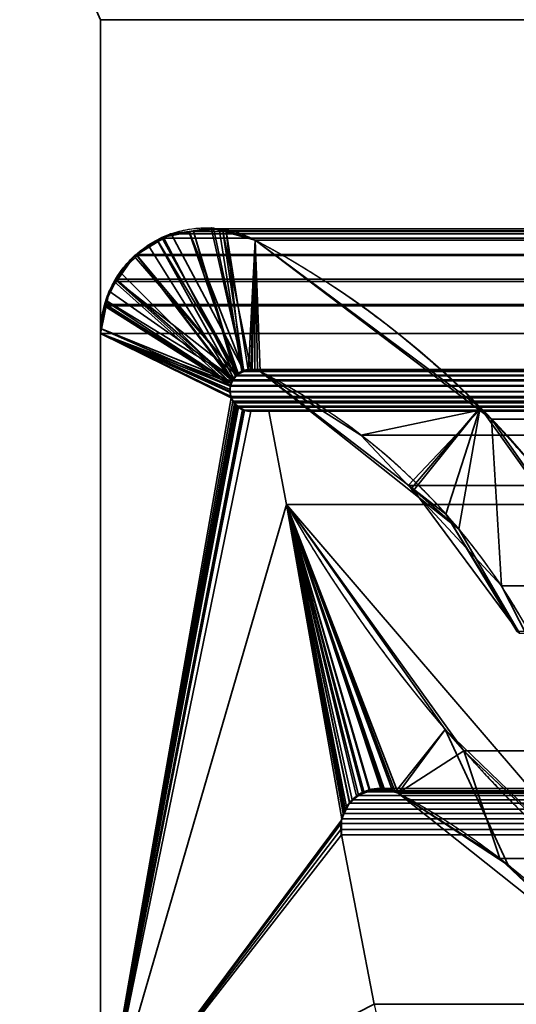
# Model space of a CAD drawing. Header units: millimetres. Extents: x -490 to 6690, y -115 to 132.
# Tile 693 of 1031: x 4040.42 to 4043.96, y 4.99 to 12. Entities that reach past the tile are written whole.
import ezdxf

# ---------------------------------------------------------------- set-up
doc = ezdxf.new("R2010")
doc.units = ezdxf.units.MM
doc.layers.add('152', color=7, linetype='Continuous', true_color=0xffffff)

# ---------------------------------------------------------------- blocks, each defined once
blk = doc.blocks.new('UG_SURFACE_264')
at = {"layer": '152', "color": 14, "linetype": 'Continuous', "lineweight": 35}
for points in [[(4967.2999, -10, 2024.3001), (4967.2999, 19, 2024.3001), (4032.7001, 19, 2024.3001), (4032.7001, -10, 2024.3001)], [(4963.2502, 16.25, 2020.2501), (4963.2502, -22, 2020.2501), (4036.7498, -22, 2020.2501), (4036.7498, 16.25, 2020.2501)]]:
    blk.add_3dface(points, dxfattribs=at)
blk = doc.blocks.new('UG_SURFACE_265')
at = {"layer": '152', "color": 7, "linetype": 'Continuous', "lineweight": 35}
for points in [[(4036.7498, 16, 2020.2501), (4036.7498, -22, 2020.2501), (4963.2502, -22, 2020.2501), (4963.2502, 16, 2020.2501)], [(4962.9998, 16, 2020), (4962.9998, -22, 2020), (4037.0002, -22, 2020), (4037.0002, 16, 2020)]]:
    blk.add_3dface(points, dxfattribs=at)
blk = doc.blocks.new('UG_SURFACE_272')
at = {"layer": '152', "color": 46, "linetype": 'Continuous', "lineweight": 35}
for points in [[(4041.6317, 10.4934, -8), (4041.6317, 10.4872, 2015.3682), (4041.7886, 10.5176, 2015.2111)], [(4041.8057, 10.5165, -8), (4041.6317, 10.4934, -8), (4041.7886, 10.5176, 2015.2111)], [(4041.7886, 10.5176, 2015.2111), (4041.6317, 10.4872, 2015.3682), (4041.9803, 9.4814, 2015.0197), (4042.0208, 9.4973, 2014.9794)], [(4042.0208, 9.503, -8), (4041.6317, 10.4934, -8), (4041.8057, 10.5165, -8)], [(4041.8057, 10.5165, -8), (4041.7886, 10.5176, 2015.2111), (4041.872, 10.4948, 2015.1279)], [(4041.872, 10.4948, 2015.1279), (4041.7886, 10.5176, 2015.2111), (4042.0208, 9.4973, 2014.9794)], [(4041.872, 10.4948, 2015.1279), (4041.8711, 10.4979, -8), (4041.8057, 10.5165, -8)], [(4041.8057, 10.5165, -8), (4041.8711, 10.4979, -8), (4042.0699, 9.5096, -8), (4042.0208, 9.503, -8)], [(4041.4095, 10.4203, -8), (4041.4028, 10.4309, 2015.5973), (4041.4357, 10.4492, 2015.5644)], [(4041.9497, 9.447, 2015.0502), (4041.9774, 9.4783, 2015.0225), (4041.4357, 10.4492, 2015.5644), (4041.4028, 10.4309, 2015.5973)], [(4041.4357, 10.4492, 2015.5644), (4041.502, 10.4762, -8), (4041.4095, 10.4203, -8)], [(4041.4095, 10.4203, -8), (4041.502, 10.4762, -8), (4042.0198, 9.5024, -8), (4041.9779, 9.4776, -8)], [(4041.502, 10.4762, -8), (4041.4357, 10.4492, 2015.5644), (4041.6317, 10.4872, 2015.3682)], [(4041.9774, 9.4783, 2015.0225), (4041.9803, 9.4814, 2015.0197), (4041.6317, 10.4872, 2015.3682), (4041.4357, 10.4492, 2015.5644)], [(4041.6317, 10.4872, 2015.3682), (4041.6317, 10.4934, -8), (4041.502, 10.4762, -8)], [(4041.502, 10.4762, -8), (4041.6317, 10.4934, -8), (4042.0208, 9.503, -8), (4042.0198, 9.5024, -8)], [(4041.8711, 10.4979, -8), (4041.872, 10.4948, 2015.1279), (4042.1004, 10.4321, 2014.8995)], [(4042.1004, 10.4321, 2014.8995), (4042.1004, 10.4321, -8), (4041.8711, 10.4979, -8)], [(4041.8711, 10.4979, -8), (4042.1004, 10.4321, -8), (4042.0794, 9.511, -8), (4042.0699, 9.5096, -8)], [(4042.0208, 9.4973, 2014.9794), (4042.0542, 9.5105, 2014.9457), (4042.1004, 10.4321, 2014.8995), (4041.872, 10.4948, 2015.1279)], [(4041.256, 10.3275, -8), (4041.3394, 10.3959, 2015.6605), (4041.4028, 10.4309, 2015.5973)], [(4041.4028, 10.4309, 2015.5973), (4041.4095, 10.4203, -8), (4041.256, 10.3275, -8)], [(4041.256, 10.3275, -8), (4041.4095, 10.4203, -8), (4041.9779, 9.4776, -8), (4041.9698, 9.4727, -8)], [(4041.256, 10.3275, -8), (4041.2598, 10.319, 2015.7404), (4041.3394, 10.3959, 2015.6605)], [(4041.3394, 10.3959, 2015.6605), (4041.2598, 10.319, 2015.7404), (4041.9407, 9.4365, 2015.0595)], [(4041.9407, 9.4365, 2015.0595), (4041.9497, 9.447, 2015.0502), (4041.4028, 10.4309, 2015.5973), (4041.3394, 10.3959, 2015.6605)], [(4042.1004, 10.4321, 2014.8995), (4042.0542, 9.5105, 2014.9457), (4042.0694, 9.5077, 2014.9307)], [(4042.1004, 10.4321, 2014.8995), (4042.0694, 9.5077, 2014.9307), (4042.1185, 9.4987, 2014.8816)], [(4042.1181, 9.5004, -8), (4042.0794, 9.511, -8), (4042.1004, 10.4321, -8)], [(4043.704, 9.2394, -8), (4042.1004, 10.4321, -8), (4042.1004, 10.4321, 2014.8995), (4043.704, 9.2394, 2013.2957)], [(4042.1004, 10.4321, -8), (4042.1367, 9.4954, -8), (4042.1181, 9.5004, -8)], [(4043.2181, 8.6672, -8), (4042.1367, 9.4954, -8), (4042.1004, 10.4321, -8), (4043.704, 9.2394, -8)], [(4043.704, 9.2394, 2013.2957), (4042.1004, 10.4321, 2014.8995), (4042.1367, 9.4954, 2014.8633), (4043.2205, 8.638, 2013.7796)], [(4042.1185, 9.4987, 2014.8816), (4042.1367, 9.4954, 2014.8633), (4042.1004, 10.4321, 2014.8995)], [(4041.2397, 10.3178, -8), (4041.1105, 10.1446, 2015.8894), (4041.1391, 10.2028, 2015.861)], [(4041.2397, 10.3178, -8), (4041.1158, 10.1426, -8), (4041.1105, 10.1446, 2015.8894)], [(4041.1158, 10.1426, -8), (4041.2397, 10.3178, -8), (4041.9698, 9.4727, -8)], [(4041.2397, 10.3178, -8), (4041.1391, 10.2028, 2015.861), (4041.2598, 10.319, 2015.7404)], [(4041.9312, 9.4119, 2015.069), (4041.9407, 9.4365, 2015.0595), (4041.2598, 10.319, 2015.7404), (4041.1391, 10.2028, 2015.861)], [(4041.2598, 10.319, 2015.7404), (4041.256, 10.3275, -8), (4041.2397, 10.3178, -8)], [(4041.9698, 9.4727, -8), (4041.2397, 10.3178, -8), (4041.256, 10.3275, -8)], [(4041.1391, 10.2028, 2015.861), (4041.1105, 10.1446, 2015.8894), (4041.9312, 9.4119, 2015.069)], [(4041.0624, 10.0678, -8), (4041.0385, 9.9961, 2015.9614), (4041.1105, 10.1446, 2015.8894)], [(4041.1105, 10.1446, 2015.8894), (4041.0385, 9.9961, 2015.9614), (4041.9312, 9.4119, 2015.069)], [(4041.1105, 10.1446, 2015.8894), (4041.1158, 10.1426, -8), (4041.0624, 10.0678, -8)], [(4041.9698, 9.4727, -8), (4041.9512, 9.4474, -8), (4041.0624, 10.0678, -8), (4041.1158, 10.1426, -8)], [(4041.0624, 10.0678, -8), (4041.0476, 9.996, -8), (4041.0385, 9.9961, 2015.9614)], [(4041.0476, 9.996, -8), (4041.0624, 10.0678, -8), (4041.9512, 9.4474, -8)], [(4041.0066, 9.799, -8), (4041.0047, 9.7991, 2015.9955), (4041.0304, 9.9788, 2015.9698)], [(4041.0304, 9.9788, 2015.9698), (4041.0047, 9.7991, 2015.9955), (4041.924, 9.3934, 2015.0762), (4041.9312, 9.4119, 2015.069)], [(4041.0066, 9.799, -8), (4041.0304, 9.9788, 2015.9698), (4041.0385, 9.9961, 2015.9614)], [(4041.0385, 9.9961, 2015.9614), (4041.0476, 9.996, -8), (4041.0066, 9.799, -8)], [(4041.9512, 9.4474, -8), (4041.9345, 9.4249, -8), (4041.0066, 9.799, -8), (4041.0476, 9.996, -8)], [(4041.9312, 9.4119, 2015.069), (4041.0385, 9.9961, 2015.9614), (4041.0304, 9.9788, 2015.9698)], [(4040.9999, 9.7678, -8), (4040.9999, 9.7678, 2016), (4041.0047, 9.7991, 2015.9955)], [(4041.0047, 9.7991, 2015.9955), (4041.0066, 9.799, -8), (4040.9999, 9.7678, -8)], [(4041.924, 9.3911, 2015.0762), (4041.924, 9.3934, 2015.0762), (4041.0047, 9.7991, 2015.9955), (4040.9999, 9.7678, 2016)], [(4040.9999, 9.7678, -8), (4041.0066, 9.799, -8), (4041.9345, 9.4249, -8), (4041.9316, 9.4125, -8)], [(4040.9999, 9.7678, -8), (4040.9999, 4, -8), (4040.9999, 4, 2016), (4040.9999, 9.7678, 2016)], [(4040.9999, 4, -8), (4040.9999, 9.7678, -8), (4041.9307, 9.3086, -8), (4041.954, 9.2719, -8)], [(4040.9999, 9.7678, -8), (4041.9207, 9.3671, -8), (4041.923, 9.3523, -8), (4041.9307, 9.3092, -8)], [(4041.9307, 9.3092, -8), (4041.9307, 9.3086, -8), (4040.9999, 9.7678, -8)], [(4041.9316, 9.4125, -8), (4041.9264, 9.3904, -8), (4041.9207, 9.3671, -8), (4040.9999, 9.7678, -8)], [(4040.9999, 9.7678, 2016), (4041.9211, 9.3503, 2015.0788), (4041.9211, 9.3519, 2015.0788)], [(4041.9211, 9.3519, 2015.0788), (4041.924, 9.3911, 2015.0762), (4040.9999, 9.7678, 2016)], [(4041.9302, 9.3094, 2015.0697), (4041.9211, 9.3503, 2015.0788), (4040.9999, 9.7678, 2016), (4040.9999, 4, 2016)], [(4041.9774, 9.4783, 2015.0225), (4041.9497, 9.447, 2015.0502), (4041.9512, 9.4474, -8)], [(4041.9512, 9.4474, -8), (4041.9698, 9.4727, -8), (4041.9774, 9.4783, 2015.0225)], [(4041.9698, 9.4727, -8), (4041.9779, 9.4776, -8), (4041.9774, 9.4783, 2015.0225)], [(4041.9803, 9.4814, 2015.0197), (4041.9774, 9.4783, 2015.0225), (4041.9779, 9.4776, -8)], [(4041.9779, 9.4776, -8), (4042.0198, 9.5024, -8), (4042.0208, 9.4973, 2014.9794)], [(4042.0208, 9.4973, 2014.9794), (4041.9803, 9.4814, 2015.0197), (4041.9779, 9.4776, -8)], [(4042.0208, 9.4973, 2014.9794), (4042.0198, 9.5024, -8), (4042.0208, 9.503, -8)], [(4042.0694, 9.5077, 2014.9307), (4042.0542, 9.5105, 2014.9457), (4042.0208, 9.503, -8)], [(4042.0542, 9.5105, 2014.9457), (4042.0208, 9.4973, 2014.9794), (4042.0208, 9.503, -8)], [(4042.0208, 9.503, -8), (4042.0699, 9.5096, -8), (4042.0694, 9.5077, 2014.9307)], [(4042.0694, 9.5077, 2014.9307), (4042.0699, 9.5096, -8), (4042.0794, 9.511, -8)], [(4042.1185, 9.4987, 2014.8816), (4042.0694, 9.5077, 2014.9307), (4042.0794, 9.511, -8)], [(4042.0794, 9.511, -8), (4042.1181, 9.5004, -8), (4042.1185, 9.4987, 2014.8816)], [(4042.1181, 9.5004, -8), (4042.1367, 9.4954, -8), (4042.1367, 9.4954, 2014.8633)], [(4042.1367, 9.4954, 2014.8633), (4042.1185, 9.4987, 2014.8816), (4042.1181, 9.5004, -8)], [(4042.1367, 9.4954, -8), (4043.2181, 8.6672, -8), (4043.2205, 8.638, 2013.7796)], [(4043.2205, 8.638, 2013.7796), (4042.1367, 9.4954, 2014.8633), (4042.1367, 9.4954, -8)], [(4041.923, 9.3523, -8), (4041.9207, 9.3671, -8), (4041.924, 9.3911, 2015.0762)], [(4041.9207, 9.3671, -8), (4041.9264, 9.3904, -8), (4041.924, 9.3911, 2015.0762)], [(4041.924, 9.3911, 2015.0762), (4041.9211, 9.3519, 2015.0788), (4041.923, 9.3523, -8)], [(4041.9312, 9.4119, 2015.069), (4041.924, 9.3934, 2015.0762), (4041.9264, 9.3904, -8)], [(4041.924, 9.3934, 2015.0762), (4041.924, 9.3911, 2015.0762), (4041.9264, 9.3904, -8)], [(4041.9264, 9.3904, -8), (4041.9316, 9.4125, -8), (4041.9312, 9.4119, 2015.069)], [(4041.9407, 9.4365, 2015.0595), (4041.9312, 9.4119, 2015.069), (4041.9316, 9.4125, -8)], [(4041.9316, 9.4125, -8), (4041.9345, 9.4249, -8), (4041.9497, 9.447, 2015.0502)], [(4041.9497, 9.447, 2015.0502), (4041.9407, 9.4365, 2015.0595), (4041.9316, 9.4125, -8)], [(4041.9345, 9.4249, -8), (4041.9512, 9.4474, -8), (4041.9497, 9.447, 2015.0502)], [(4041.923, 9.3523, -8), (4041.9211, 9.3519, 2015.0788), (4041.9211, 9.3503, 2015.0788)], [(4041.9211, 9.3503, 2015.0788), (4041.9302, 9.3094, 2015.0697), (4041.923, 9.3523, -8)], [(4041.923, 9.3523, -8), (4041.9302, 9.3094, 2015.0697), (4041.9307, 9.3092, 2015.0695)], [(4041.9307, 9.3092, 2015.0695), (4041.9307, 9.3092, -8), (4041.923, 9.3523, -8)], [(4041.9307, 9.3092, 2015.0695), (4041.9302, 9.3094, 2015.0697), (4040.9999, 4, 2016)], [(4040.9999, 4, 2016), (4041.9579, 9.2636, 2015.0421), (4041.9531, 9.2717, 2015.0468), (4041.9307, 9.3092, 2015.0695)], [(4041.954, 9.2719, -8), (4041.9626, 9.2586, -8), (4040.9999, 4, -8)], [(4041.9822, 9.2465, 2015.0177), (4041.9579, 9.2636, 2015.0421), (4040.9999, 4, 2016)], [(4040.9999, 4, -8), (4041.9626, 9.2586, -8), (4041.9827, 9.2449, -8)], [(4041.9307, 9.3086, -8), (4041.9307, 9.3092, 2015.0695), (4041.9531, 9.2717, 2015.0468)], [(4041.9307, 9.3086, -8), (4041.9307, 9.3092, -8), (4041.9307, 9.3092, 2015.0695)], [(4041.9531, 9.2717, 2015.0468), (4041.954, 9.2719, -8), (4041.9307, 9.3086, -8)], [(4041.954, 9.2719, -8), (4041.9531, 9.2717, 2015.0468), (4041.9579, 9.2636, 2015.0421)], [(4041.9579, 9.2636, 2015.0421), (4041.9626, 9.2586, -8), (4041.954, 9.2719, -8)], [(4041.9626, 9.2586, -8), (4041.9579, 9.2636, 2015.0421), (4041.9822, 9.2465, 2015.0177)], [(4041.9822, 9.2465, 2015.0177), (4041.9827, 9.2449, -8), (4041.9626, 9.2586, -8)], [(4040.9999, 4, 2016), (4042.0146, 9.2237, 2014.9856), (4041.9822, 9.2465, 2015.0177)], [(4041.9827, 9.2449, -8), (4042.0117, 9.225, -8), (4040.9999, 4, -8)], [(4040.9999, 4, -8), (4042.0117, 9.225, -8), (4042.0222, 9.2228, -8)], [(4042.0222, 9.2223, 2014.9777), (4042.0146, 9.2237, 2014.9856), (4040.9999, 4, 2016)], [(4042.0222, 9.2228, -8), (4042.0699, 9.2132, -8), (4040.9999, 4, -8)], [(4040.9999, 4, 2016), (4042.0699, 9.2132, 2014.9302), (4042.0222, 9.2223, 2014.9777)], [(4042.0699, 9.2132, -8), (4042.1977, 9.2132, -8), (4042.3255, 8.5488, -8), (4040.9999, 4, -8)], [(4040.9999, 4, 2016), (4042.3255, 8.5488, 2014.6744), (4042.1977, 9.2132, 2014.8025), (4042.0699, 9.2132, 2014.9302)], [(4041.9827, 9.2449, -8), (4041.9822, 9.2465, 2015.0177), (4042.0146, 9.2237, 2014.9856)], [(4042.0146, 9.2237, 2014.9856), (4042.0117, 9.225, -8), (4041.9827, 9.2449, -8)], [(4042.0117, 9.225, -8), (4042.0146, 9.2237, 2014.9856), (4042.0222, 9.2223, 2014.9777)], [(4042.0222, 9.2223, 2014.9777), (4042.0222, 9.2228, -8), (4042.0117, 9.225, -8)], [(4042.0222, 9.2228, -8), (4042.0222, 9.2223, 2014.9777), (4042.0699, 9.2132, 2014.9302)], [(4042.0699, 9.2132, 2014.9302), (4042.0699, 9.2132, -8), (4042.0222, 9.2228, -8)], [(4042.0699, 9.2132, 2014.9302), (4042.1977, 9.2132, 2014.8025), (4042.1977, 9.2132, -8), (4042.0699, 9.2132, -8)], [(4042.3255, 8.5488, -8), (4042.1977, 9.2132, -8), (4042.1977, 9.2132, 2014.8025), (4042.3255, 8.5488, 2014.6744)], [(4043.704, 9.2394, -8), (4043.4608, 8.4812, -8), (4043.2181, 8.6672, -8)], [(4043.2205, 8.638, 2013.7796), (4043.5534, 8.3745, 2013.4463), (4043.704, 9.2394, 2013.2957)], [(4043.9644, 7.6475, -8), (4043.4608, 8.4812, -8), (4043.704, 9.2394, -8), (4044.868, 7.6146, -8)], [(4044.868, 7.6146, 2012.1319), (4043.704, 9.2394, 2013.2957), (4043.5534, 8.3745, 2013.4463), (4043.9844, 7.6345, 2013.0155)], [(4043.704, 9.2394, 2013.2957), (4044.868, 7.6146, 2012.1319), (4044.868, 7.6146, -8), (4043.704, 9.2394, -8)], [(4043.2181, 8.6672, -8), (4043.4608, 8.4812, -8), (4043.9844, 7.6345, 2013.0155)], [(4043.9844, 7.6345, 2013.0155), (4043.5534, 8.3745, 2013.4463), (4043.2181, 8.6672, -8)], [(4043.5534, 8.3745, 2013.4463), (4043.2205, 8.638, 2013.7796), (4043.2181, 8.6672, -8)], [(4042.7332, 6.348, -8), (4042.7155, 6.3023, -8), (4040.9999, 4, -8), (4042.3255, 8.5488, -8)], [(4042.3255, 8.5488, 2014.6744), (4040.9999, 4, 2016), (4042.7117, 6.2761, 2014.2882), (4042.7294, 6.3496, 2014.2708)], [(4042.3255, 8.5488, -8), (4043.4561, 6.948, 2013.5441), (4044.868, 5.5893, 2012.1319)], [(4042.3255, 8.5488, -8), (4042.3255, 8.5488, 2014.6744), (4043.4561, 6.948, 2013.5441)], [(4044.868, 5.5893, 2012.1319), (4044.868, 5.5893, -8), (4042.3255, 8.5488, -8)], [(4042.3255, 8.5488, -8), (4042.9168, 6.5196, -8), (4042.8381, 6.4816, -8)], [(4042.3255, 8.5488, -8), (4043.0202, 6.5272, -8), (4043.0121, 6.5267, -8), (4042.9182, 6.5197, -8)], [(4042.3255, 8.5488, -8), (4042.7375, 6.3582, -8), (4042.7332, 6.348, -8)], [(4042.3255, 8.5488, -8), (4042.8233, 6.4747, -8), (4042.7761, 6.4235, -8)], [(4042.9182, 6.5197, -8), (4042.9168, 6.5196, -8), (4042.3255, 8.5488, -8)], [(4042.3255, 8.5488, -8), (4042.7532, 6.3987, -8), (4042.7375, 6.3582, -8)], [(4042.8381, 6.4816, -8), (4042.8233, 6.4747, -8), (4042.3255, 8.5488, -8)], [(4042.7761, 6.4235, -8), (4042.7532, 6.3987, -8), (4042.3255, 8.5488, -8)], [(4042.3255, 8.5488, -8), (4043.119, 6.4965, -8), (4043.0989, 6.5027, -8)], [(4042.3255, 8.5488, -8), (4044.868, 5.5893, -8), (4044.5838, 5.334, -8), (4043.119, 6.4965, -8)], [(4043.0989, 6.5027, -8), (4043.0202, 6.5272, -8), (4042.3255, 8.5488, -8)], [(4043.4561, 6.948, 2013.5441), (4042.3255, 8.5488, 2014.6744), (4043.0117, 6.5248, 2013.9883), (4043.0994, 6.5017, 2013.9005)], [(4042.3255, 8.5488, 2014.6744), (4042.9959, 6.5289, 2014.004), (4043.0117, 6.5248, 2013.9883)], [(4042.3255, 8.5488, 2014.6744), (4042.8658, 6.5004, 2014.1342), (4042.9192, 6.5121, 2014.0808)], [(4042.9192, 6.5121, 2014.0808), (4042.9959, 6.5289, 2014.004), (4042.3255, 8.5488, 2014.6744)], [(4042.3255, 8.5488, 2014.6744), (4042.7723, 6.4258, 2014.2276), (4042.7732, 6.4262, 2014.2269), (4042.8386, 6.4789, 2014.1611)], [(4042.8386, 6.4789, 2014.1611), (4042.8658, 6.5004, 2014.1342), (4042.3255, 8.5488, 2014.6744)], [(4042.7294, 6.3496, 2014.2708), (4042.7299, 6.3523, 2014.2701), (4042.3255, 8.5488, 2014.6744)], [(4042.7299, 6.3523, 2014.2701), (4042.7337, 6.359, 2014.2663), (4042.7723, 6.4258, 2014.2276), (4042.3255, 8.5488, 2014.6744)], [(4043.4608, 8.4812, -8), (4043.9644, 7.6475, -8), (4043.9844, 7.6345, 2013.0155)], [(4043.0994, 6.5017, 2013.9005), (4043.119, 6.4965, 2013.881), (4043.4561, 6.948, 2013.5441)], [(4043.4561, 6.948, 2013.5441), (4043.119, 6.4965, 2013.881), (4043.9043, 5.9821, 2013.0956)], [(4043.9043, 5.9821, 2013.0956), (4044.5838, 5.334, 2012.4161), (4044.868, 5.5893, 2012.1319), (4043.4561, 6.948, 2013.5441)], [(4042.8381, 6.4816, -8), (4042.9168, 6.5196, -8), (4042.9192, 6.5121, 2014.0808)], [(4042.9168, 6.5196, -8), (4042.9182, 6.5197, -8), (4042.9192, 6.5121, 2014.0808)], [(4043.0117, 6.5248, 2013.9883), (4042.9959, 6.5289, 2014.004), (4042.9182, 6.5197, -8)], [(4042.9959, 6.5289, 2014.004), (4042.9192, 6.5121, 2014.0808), (4042.9182, 6.5197, -8)], [(4042.9182, 6.5197, -8), (4043.0121, 6.5267, -8), (4043.0117, 6.5248, 2013.9883)], [(4043.0117, 6.5248, 2013.9883), (4043.0121, 6.5267, -8), (4043.0202, 6.5272, -8)], [(4043.0994, 6.5017, 2013.9005), (4043.0117, 6.5248, 2013.9883), (4043.0202, 6.5272, -8)], [(4043.0202, 6.5272, -8), (4043.0989, 6.5027, -8), (4043.0994, 6.5017, 2013.9005)], [(4042.8386, 6.4789, 2014.1611), (4042.7732, 6.4262, 2014.2269), (4042.7761, 6.4235, -8)], [(4042.7761, 6.4235, -8), (4042.8233, 6.4747, -8), (4042.8386, 6.4789, 2014.1611)], [(4042.8233, 6.4747, -8), (4042.8381, 6.4816, -8), (4042.8386, 6.4789, 2014.1611)], [(4042.9192, 6.5121, 2014.0808), (4042.8658, 6.5004, 2014.1342), (4042.8381, 6.4816, -8)], [(4042.8658, 6.5004, 2014.1342), (4042.8386, 6.4789, 2014.1611), (4042.8381, 6.4816, -8)], [(4043.0989, 6.5027, -8), (4043.119, 6.4965, -8), (4043.119, 6.4965, 2013.881)], [(4043.119, 6.4965, 2013.881), (4043.0994, 6.5017, 2013.9005), (4043.0989, 6.5027, -8)], [(4043.119, 6.4965, -8), (4044.5838, 5.334, -8), (4044.5838, 5.334, 2012.4161)], [(4044.5838, 5.334, 2012.4161), (4043.9043, 5.9821, 2013.0956), (4043.119, 6.4965, -8)], [(4043.9043, 5.9821, 2013.0956), (4043.119, 6.4965, 2013.881), (4043.119, 6.4965, -8)], [(4042.7723, 6.4258, 2014.2276), (4042.7337, 6.359, 2014.2663), (4042.7375, 6.3582, -8)], [(4042.7375, 6.3582, -8), (4042.7532, 6.3987, -8), (4042.7723, 6.4258, 2014.2276)], [(4042.7532, 6.3987, -8), (4042.7761, 6.4235, -8), (4042.7732, 6.4262, 2014.2269)], [(4042.7732, 6.4262, 2014.2269), (4042.7723, 6.4258, 2014.2276), (4042.7532, 6.3987, -8)], [(4042.7294, 6.3496, 2014.2708), (4042.7117, 6.2761, 2014.2882), (4042.7155, 6.3023, -8)], [(4042.7155, 6.3023, -8), (4042.7332, 6.348, -8), (4042.7294, 6.3496, 2014.2708)], [(4042.7299, 6.3523, 2014.2701), (4042.7294, 6.3496, 2014.2708), (4042.7332, 6.348, -8)], [(4042.7337, 6.359, 2014.2663), (4042.7299, 6.3523, 2014.2701), (4042.7332, 6.348, -8)], [(4042.7332, 6.348, -8), (4042.7375, 6.3582, -8), (4042.7337, 6.359, 2014.2663)], [(4040.9999, 4, -8), (4042.7155, 6.3023, -8), (4042.7155, 6.2716, -8), (4042.716, 6.1988, -8)], [(4042.716, 6.1988, 2014.2841), (4042.7122, 6.2716, 2014.2879), (4042.7117, 6.2761, 2014.2882), (4040.9999, 4, 2016)], [(4042.7155, 6.3023, -8), (4042.7117, 6.2761, 2014.2882), (4042.7122, 6.2716, 2014.2879)], [(4042.7122, 6.2716, 2014.2879), (4042.7155, 6.2716, -8), (4042.7155, 6.3023, -8)], [(4042.7155, 6.2716, -8), (4042.7122, 6.2716, 2014.2879), (4042.716, 6.1988, 2014.2841)], [(4042.716, 6.1988, 2014.2841), (4042.716, 6.1988, -8), (4042.7155, 6.2716, -8)], [(4040.9999, 4, -8), (4042.716, 6.1988, -8), (4042.9482, 4.9927, -8)], [(4042.9482, 4.9927, 2014.0519), (4042.716, 6.1988, 2014.2841), (4040.9999, 4, 2016)], [(4042.9482, 4.9927, -8), (4042.716, 6.1988, -8), (4042.716, 6.1988, 2014.2841), (4042.9482, 4.9927, 2014.0519)]]:
    blk.add_3dface(points, dxfattribs=at)
blk = doc.blocks.new('UG_SURFACE_273')
at = {"layer": '152', "color": 46, "linetype": 'Continuous', "lineweight": 35}
for points in [[(4041.6627, 10.4928, 2015.3375), (4958.3373, 10.4928, 2015.3375), (4958.1552, 10.5126, 2015.1551)], [(4041.8448, 10.5126, 2015.1551), (4041.6627, 10.4928, 2015.3375), (4958.1552, 10.5126, 2015.1551)], [(4041.6627, 10.4928, 2015.3375), (4041.8448, 10.5126, 2015.1551), (4042.0055, 9.4968, 2014.9944), (4041.9703, 9.4713, 2015.0297)], [(4958.1552, 10.5126, 2015.1551), (4958.1056, 10.497, 2015.1052), (4041.8944, 10.497, 2015.1052), (4041.8448, 10.5126, 2015.1551)], [(4042.006, 9.4968, 2014.9941), (4042.0055, 9.4968, 2014.9944), (4041.8448, 10.5126, 2015.1551), (4041.8944, 10.497, 2015.1052)], [(4041.2545, 10.3285, 2015.7454), (4958.7455, 10.3285, 2015.7454), (4958.5495, 10.446, 2015.5494), (4041.4505, 10.446, 2015.5494)], [(4041.2545, 10.3285, 2015.7454), (4041.4505, 10.446, 2015.5494), (4041.9617, 9.4651, 2015.0383), (4041.9426, 9.4379, 2015.0573)], [(4041.9617, 9.4651, 2015.0383), (4041.4505, 10.446, 2015.5494), (4041.4987, 10.475, 2015.5013), (4041.6627, 10.4928, 2015.3375)], [(4041.4987, 10.475, 2015.5013), (4041.4505, 10.446, 2015.5494), (4958.5495, 10.446, 2015.5494)], [(4958.5013, 10.475, 2015.5013), (4958.3373, 10.4928, 2015.3375), (4041.6627, 10.4928, 2015.3375), (4041.4987, 10.475, 2015.5013)], [(4041.4987, 10.475, 2015.5013), (4958.5495, 10.446, 2015.5494), (4958.5013, 10.475, 2015.5013)], [(4041.9703, 9.4713, 2015.0297), (4041.9617, 9.4651, 2015.0383), (4041.6627, 10.4928, 2015.3375)], [(4041.8944, 10.497, 2015.1052), (4958.1056, 10.497, 2015.1052), (4957.8996, 10.4321, 2014.8995), (4042.1004, 10.4321, 2014.8995)], [(4041.8944, 10.497, 2015.1052), (4042.0523, 9.507, 2014.9477), (4042.006, 9.4968, 2014.9941)], [(4041.8944, 10.497, 2015.1052), (4042.1004, 10.4321, 2014.8995), (4042.0718, 9.5113, 2014.9283), (4042.0523, 9.507, 2014.9477)], [(4042.098, 9.5048, 2014.9019), (4042.0718, 9.5113, 2014.9283), (4042.1004, 10.4321, 2014.8995)], [(4042.1004, 10.4321, 2014.8995), (4042.1367, 9.4954, 2014.8633), (4042.098, 9.5048, 2014.9019)], [(4042.1004, 10.4321, 2014.8995), (4957.8996, 10.4321, 2014.8995), (4956.3003, 9.2207, 2013.3004), (4043.6997, 9.2207, 2013.3004)], [(4042.8553, 9.0437, 2014.1449), (4042.1367, 9.4954, 2014.8633), (4042.1004, 10.4321, 2014.8995), (4043.6997, 9.2207, 2013.3004)], [(4041.9364, 9.429, 2015.0635), (4041.111, 10.1541, 2015.8892), (4041.245, 10.3227, 2015.7549), (4041.2545, 10.3285, 2015.7454)], [(4041.245, 10.3227, 2015.7549), (4041.111, 10.1541, 2015.8892), (4958.889, 10.1541, 2015.8892)], [(4958.755, 10.3227, 2015.7549), (4958.7455, 10.3285, 2015.7454), (4041.2545, 10.3285, 2015.7454), (4041.245, 10.3227, 2015.7549)], [(4041.245, 10.3227, 2015.7549), (4958.889, 10.1541, 2015.8892), (4958.755, 10.3227, 2015.7549)], [(4041.9426, 9.4379, 2015.0573), (4041.9364, 9.429, 2015.0635), (4041.2545, 10.3285, 2015.7454)], [(4041.0299, 9.974, 2015.9698), (4958.9701, 9.974, 2015.9698), (4958.9033, 10.1364, 2015.9032)], [(4041.0967, 10.1364, 2015.9032), (4041.0299, 9.974, 2015.9698), (4958.9033, 10.1364, 2015.9032)], [(4041.925, 9.3963, 2015.075), (4041.0299, 9.974, 2015.9698), (4041.0967, 10.1364, 2015.9032)], [(4958.9033, 10.1364, 2015.9032), (4958.889, 10.1541, 2015.8892), (4041.111, 10.1541, 2015.8892), (4041.0967, 10.1364, 2015.9032)], [(4041.0967, 10.1364, 2015.9032), (4041.111, 10.1541, 2015.8892), (4041.9364, 9.429, 2015.0635), (4041.925, 9.3963, 2015.075)], [(4040.9999, 9.7678, 2016), (4959.0001, 9.7678, 2016), (4958.9739, 9.9643, 2015.9738)], [(4041.0261, 9.9643, 2015.9738), (4040.9999, 9.7678, 2016), (4958.9739, 9.9643, 2015.9738)], [(4041.925, 9.3963, 2015.075), (4041.924, 9.3927, 2015.0762), (4040.9999, 9.7678, 2016), (4041.0261, 9.9643, 2015.9738)], [(4958.9739, 9.9643, 2015.9738), (4958.9701, 9.974, 2015.9698), (4041.0299, 9.974, 2015.9698), (4041.0261, 9.9643, 2015.9738)], [(4041.0261, 9.9643, 2015.9738), (4041.0299, 9.974, 2015.9698), (4041.925, 9.3963, 2015.075)], [(4040.9999, 9.7678, 2016), (4040.9999, 4, 2016), (4959.0001, 4, 2016), (4959.0001, 9.7678, 2016)], [(4040.9999, 4, 2016), (4040.9999, 9.7678, 2016), (4041.9273, 9.3176, 2015.0726), (4041.9312, 9.3095, 2015.069)], [(4040.9999, 9.7678, 2016), (4041.9211, 9.3523, 2015.079), (4041.9273, 9.3176, 2015.0726)], [(4040.9999, 9.7678, 2016), (4041.924, 9.3927, 2015.0762), (4041.9211, 9.3539, 2015.079)], [(4041.9211, 9.3539, 2015.079), (4041.9211, 9.3523, 2015.079), (4040.9999, 9.7678, 2016)], [(4958.0574, 9.4379, 2015.0573), (4041.9426, 9.4379, 2015.0573), (4041.9617, 9.4651, 2015.0383)], [(4041.9617, 9.4651, 2015.0383), (4041.9703, 9.4713, 2015.0297), (4958.0297, 9.4713, 2015.0297), (4958.0383, 9.4651, 2015.0383)], [(4958.0383, 9.4651, 2015.0383), (4958.0574, 9.4379, 2015.0573), (4041.9617, 9.4651, 2015.0383)], [(4958.0297, 9.4713, 2015.0297), (4041.9703, 9.4713, 2015.0297), (4042.0055, 9.4968, 2014.9944)], [(4042.0055, 9.4968, 2014.9944), (4042.006, 9.4968, 2014.9941), (4957.994, 9.4968, 2014.9941), (4957.9945, 9.4968, 2014.9944)], [(4957.9945, 9.4968, 2014.9944), (4958.0297, 9.4713, 2015.0297), (4042.0055, 9.4968, 2014.9944)], [(4042.0523, 9.507, 2014.9477), (4957.9477, 9.507, 2014.9477), (4957.994, 9.4968, 2014.9941), (4042.006, 9.4968, 2014.9941)], [(4957.9282, 9.5113, 2014.9283), (4042.0523, 9.507, 2014.9477), (4042.0718, 9.5113, 2014.9283)], [(4957.9282, 9.5113, 2014.9283), (4957.9477, 9.507, 2014.9477), (4042.0523, 9.507, 2014.9477)], [(4042.0718, 9.5113, 2014.9283), (4957.902, 9.5048, 2014.9019), (4957.9282, 9.5113, 2014.9283)], [(4042.0718, 9.5113, 2014.9283), (4042.098, 9.5048, 2014.9019), (4957.902, 9.5048, 2014.9019)], [(4042.1367, 9.4954, 2014.8633), (4957.8633, 9.4954, 2014.8633), (4957.902, 9.5048, 2014.9019), (4042.098, 9.5048, 2014.9019)], [(4957.1447, 9.0437, 2014.1449), (4042.1367, 9.4954, 2014.8633), (4042.8553, 9.0437, 2014.1449)], [(4957.1447, 9.0437, 2014.1449), (4957.8633, 9.4954, 2014.8633), (4042.1367, 9.4954, 2014.8633)], [(4958.076, 9.3927, 2015.0762), (4041.9211, 9.3539, 2015.079), (4041.924, 9.3927, 2015.0762)], [(4958.076, 9.3927, 2015.0762), (4958.0789, 9.3539, 2015.079), (4041.9211, 9.3539, 2015.079)], [(4041.924, 9.3927, 2015.0762), (4041.925, 9.3963, 2015.075), (4958.075, 9.3963, 2015.075), (4958.076, 9.3927, 2015.0762)], [(4958.0636, 9.429, 2015.0635), (4041.925, 9.3963, 2015.075), (4041.9364, 9.429, 2015.0635)], [(4958.0636, 9.429, 2015.0635), (4958.075, 9.3963, 2015.075), (4041.925, 9.3963, 2015.075)], [(4041.9364, 9.429, 2015.0635), (4041.9426, 9.4379, 2015.0573), (4958.0574, 9.4379, 2015.0573), (4958.0636, 9.429, 2015.0635)], [(4958.0789, 9.3539, 2015.079), (4041.9273, 9.3176, 2015.0726), (4041.9211, 9.3523, 2015.079)], [(4041.9211, 9.3523, 2015.079), (4041.9211, 9.3539, 2015.079), (4958.0789, 9.3539, 2015.079)], [(4041.9273, 9.3176, 2015.0726), (4958.0789, 9.3539, 2015.079), (4958.0789, 9.3523, 2015.079)], [(4958.0789, 9.3523, 2015.079), (4958.0727, 9.3176, 2015.0726), (4041.9273, 9.3176, 2015.0726)], [(4041.9312, 9.3095, 2015.069), (4041.9416, 9.2861, 2015.0585), (4040.9999, 4, 2016)], [(4041.9416, 9.2861, 2015.0585), (4041.9531, 9.2726, 2015.0471), (4041.9726, 9.2492, 2015.0275), (4040.9999, 4, 2016)], [(4958.0727, 9.3176, 2015.0726), (4958.0688, 9.3095, 2015.069), (4041.9312, 9.3095, 2015.069), (4041.9273, 9.3176, 2015.0726)], [(4041.9312, 9.3095, 2015.069), (4958.0688, 9.3095, 2015.069), (4958.0584, 9.2861, 2015.0585)], [(4041.9416, 9.2861, 2015.0585), (4041.9312, 9.3095, 2015.069), (4958.0584, 9.2861, 2015.0585)], [(4958.0584, 9.2861, 2015.0585), (4958.0469, 9.2726, 2015.0471), (4041.9531, 9.2726, 2015.0471), (4041.9416, 9.2861, 2015.0585)], [(4041.9726, 9.2492, 2015.0275), (4041.9531, 9.2726, 2015.0471), (4958.0469, 9.2726, 2015.0471)], [(4041.9726, 9.2492, 2015.0275), (4958.0469, 9.2726, 2015.0471), (4958.0274, 9.2492, 2015.0275)], [(4040.9999, 4, 2016), (4041.9726, 9.2492, 2015.0275), (4041.9836, 9.243, 2015.0163), (4042.0246, 9.2201, 2014.9753)], [(4040.9999, 4, 2016), (4042.0246, 9.2201, 2014.9753), (4042.0265, 9.2198, 2014.9734)], [(4042.0265, 9.2198, 2014.9734), (4042.0699, 9.2132, 2014.9302), (4040.9999, 4, 2016)], [(4042.0699, 9.2132, 2014.9302), (4042.1977, 9.2132, 2014.8025), (4042.3255, 8.5488, 2014.6744), (4040.9999, 4, 2016)], [(4958.0274, 9.2492, 2015.0275), (4958.0164, 9.243, 2015.0163), (4041.9836, 9.243, 2015.0163), (4041.9726, 9.2492, 2015.0275)], [(4042.0246, 9.2201, 2014.9753), (4041.9836, 9.243, 2015.0163), (4958.0164, 9.243, 2015.0163)], [(4042.0246, 9.2201, 2014.9753), (4958.0164, 9.243, 2015.0163), (4957.9754, 9.2201, 2014.9753)], [(4957.9754, 9.2201, 2014.9753), (4957.9735, 9.2198, 2014.9734), (4042.0265, 9.2198, 2014.9734), (4042.0246, 9.2201, 2014.9753)], [(4042.0265, 9.2198, 2014.9734), (4957.9735, 9.2198, 2014.9734), (4957.9301, 9.2132, 2014.9302), (4042.0699, 9.2132, 2014.9302)], [(4957.9301, 9.2132, 2014.9302), (4957.8023, 9.2132, 2014.8025), (4042.1977, 9.2132, 2014.8025), (4042.0699, 9.2132, 2014.9302)], [(4042.3255, 8.5488, 2014.6744), (4042.1977, 9.2132, 2014.8025), (4957.8023, 9.2132, 2014.8025), (4957.6745, 8.5488, 2014.6744)], [(4043.1905, 8.6841, 2013.8094), (4042.8553, 9.0437, 2014.1449), (4043.6997, 9.2207, 2013.3004)], [(4043.6997, 9.2207, 2013.3004), (4043.7841, 9.1568, 2013.216), (4043.8552, 7.9716, 2013.145), (4043.1905, 8.6841, 2013.8094)], [(4043.7841, 9.1568, 2013.216), (4043.6997, 9.2207, 2013.3004), (4956.3003, 9.2207, 2013.3004)], [(4043.7841, 9.1568, 2013.216), (4956.3003, 9.2207, 2013.3004), (4956.2159, 9.1568, 2013.216)], [(4956.2159, 9.1568, 2013.216), (4044.868, 7.6146, 2012.1319), (4043.7841, 9.1568, 2013.216)], [(4044.0431, 7.6025, 2012.9569), (4043.8552, 7.9716, 2013.145), (4043.7841, 9.1568, 2013.216), (4044.868, 7.6146, 2012.1319)], [(4042.8553, 9.0437, 2014.1449), (4956.8095, 8.6841, 2013.8094), (4957.1447, 9.0437, 2014.1449)], [(4042.8553, 9.0437, 2014.1449), (4043.1905, 8.6841, 2013.8094), (4956.8095, 8.6841, 2013.8094)], [(4956.1448, 7.9716, 2013.145), (4043.1905, 8.6841, 2013.8094), (4043.8552, 7.9716, 2013.145)], [(4956.1448, 7.9716, 2013.145), (4956.8095, 8.6841, 2013.8094), (4043.1905, 8.6841, 2013.8094)], [(4040.9999, 4, 2016), (4042.3255, 8.5488, 2014.6744), (4042.7179, 6.313, 2014.2822), (4042.7151, 6.2794, 2014.2851)], [(4043.5877, 6.7976, 2013.4122), (4042.3255, 8.5488, 2014.6744), (4957.6745, 8.5488, 2014.6744)], [(4042.3255, 8.5488, 2014.6744), (4042.7918, 6.4476, 2014.2078), (4042.7742, 6.4232, 2014.226)], [(4042.3255, 8.5488, 2014.6744), (4042.8767, 6.5056, 2014.1232), (4042.8367, 6.4781, 2014.1633)], [(4042.8367, 6.4781, 2014.1633), (4042.7918, 6.4476, 2014.2078), (4042.3255, 8.5488, 2014.6744)], [(4042.3255, 8.5488, 2014.6744), (4042.9993, 6.5288, 2014.0009), (4042.9158, 6.513, 2014.0843)], [(4042.3255, 8.5488, 2014.6744), (4043.119, 6.4965, 2013.881), (4043.0827, 6.5063, 2013.9174)], [(4043.119, 6.4965, 2013.881), (4042.3255, 8.5488, 2014.6744), (4043.5877, 6.7976, 2013.4122)], [(4042.9158, 6.513, 2014.0843), (4042.8767, 6.5056, 2014.1232), (4042.3255, 8.5488, 2014.6744)], [(4042.3255, 8.5488, 2014.6744), (4042.7427, 6.3806, 2014.2572), (4042.7318, 6.3506, 2014.2684)], [(4043.0827, 6.5063, 2013.9174), (4043.0002, 6.5286, 2013.9999), (4042.9993, 6.5288, 2014.0009), (4042.3255, 8.5488, 2014.6744)], [(4042.7742, 6.4232, 2014.226), (4042.7427, 6.3806, 2014.2572), (4042.3255, 8.5488, 2014.6744)], [(4042.7318, 6.3506, 2014.2684), (4042.7179, 6.313, 2014.2822), (4042.3255, 8.5488, 2014.6744)], [(4043.5877, 6.7976, 2013.4122), (4957.6745, 8.5488, 2014.6744), (4956.4123, 6.7976, 2013.4122)], [(4043.8552, 7.9716, 2013.145), (4955.9569, 7.6025, 2012.9569), (4956.1448, 7.9716, 2013.145)], [(4043.8552, 7.9716, 2013.145), (4044.0431, 7.6025, 2012.9569), (4955.9569, 7.6025, 2012.9569)], [(4043.8433, 6.03, 2013.1569), (4043.119, 6.4965, 2013.881), (4043.5877, 6.7976, 2013.4122)], [(4956.4123, 6.7976, 2013.4122), (4955.132, 5.5893, 2012.1319), (4044.868, 5.5893, 2012.1319), (4043.5877, 6.7976, 2013.4122)], [(4043.5877, 6.7976, 2013.4122), (4044.868, 5.5893, 2012.1319), (4044.5838, 5.334, 2012.4161), (4043.8433, 6.03, 2013.1569)], [(4042.8767, 6.5056, 2014.1232), (4042.9158, 6.513, 2014.0843), (4957.0847, 6.5171, 2014.0846)], [(4957.0847, 6.5171, 2014.0846), (4957.0966, 6.5156, 2014.0967), (4042.8767, 6.5056, 2014.1232)], [(4957.0847, 6.5171, 2014.0846), (4042.9158, 6.513, 2014.0843), (4042.9993, 6.5288, 2014.0009)], [(4957.0847, 6.5171, 2014.0846), (4042.9993, 6.5288, 2014.0009), (4043.0002, 6.5286, 2013.9999)], [(4956.9898, 6.5282, 2013.9899), (4043.0002, 6.5286, 2013.9999), (4043.0827, 6.5063, 2013.9174)], [(4956.9898, 6.5282, 2013.9899), (4956.9998, 6.527, 2013.9999), (4043.0002, 6.5286, 2013.9999)], [(4043.0002, 6.5286, 2013.9999), (4956.9998, 6.527, 2013.9999), (4957.0847, 6.5171, 2014.0846)], [(4043.0827, 6.5063, 2013.9174), (4956.9173, 6.5071, 2013.9174), (4956.9898, 6.5282, 2013.9899)], [(4957.2258, 6.4224, 2014.2257), (4042.7742, 6.4232, 2014.226), (4042.7918, 6.4476, 2014.2078)], [(4042.7918, 6.4476, 2014.2078), (4042.8367, 6.4781, 2014.1633), (4957.1638, 6.4779, 2014.1635)], [(4957.1638, 6.4779, 2014.1635), (4957.1934, 6.4611, 2014.1935), (4042.7918, 6.4476, 2014.2078)], [(4957.1934, 6.4611, 2014.1935), (4957.2258, 6.4224, 2014.2257), (4042.7918, 6.4476, 2014.2078)], [(4957.0966, 6.5156, 2014.0967), (4042.8367, 6.4781, 2014.1633), (4042.8767, 6.5056, 2014.1232)], [(4957.0966, 6.5156, 2014.0967), (4957.1638, 6.4779, 2014.1635), (4042.8367, 6.4781, 2014.1633)], [(4956.9173, 6.5071, 2013.9174), (4043.0827, 6.5063, 2013.9174), (4043.119, 6.4965, 2013.881)], [(4043.119, 6.4965, 2013.881), (4956.881, 6.4965, 2013.881), (4956.9173, 6.5071, 2013.9174)], [(4956.1567, 6.03, 2013.1569), (4043.119, 6.4965, 2013.881), (4043.8433, 6.03, 2013.1569)], [(4956.1567, 6.03, 2013.1569), (4956.881, 6.4965, 2013.881), (4043.119, 6.4965, 2013.881)], [(4957.2506, 6.3924, 2014.2508), (4042.7318, 6.3506, 2014.2684), (4042.7427, 6.3806, 2014.2572)], [(4957.2506, 6.3924, 2014.2508), (4957.2692, 6.351, 2014.2691), (4042.7318, 6.3506, 2014.2684)], [(4042.7427, 6.3806, 2014.2572), (4042.7742, 6.4232, 2014.226), (4957.2258, 6.4224, 2014.2257)], [(4957.2258, 6.4224, 2014.2257), (4957.2506, 6.3924, 2014.2508), (4042.7427, 6.3806, 2014.2572)], [(4957.2768, 6.3337, 2014.2767), (4042.7151, 6.2794, 2014.2851), (4042.7179, 6.313, 2014.2822)], [(4957.2768, 6.3337, 2014.2767), (4957.2864, 6.2794, 2014.2865), (4042.7151, 6.2794, 2014.2851)], [(4042.7179, 6.313, 2014.2822), (4042.7318, 6.3506, 2014.2684), (4957.2692, 6.351, 2014.2691)], [(4957.2692, 6.351, 2014.2691), (4957.2768, 6.3337, 2014.2767), (4042.7179, 6.313, 2014.2822)], [(4042.7151, 6.2794, 2014.2851), (4042.7113, 6.2369, 2014.2889), (4040.9999, 4, 2016)], [(4040.9999, 4, 2016), (4042.7113, 6.2369, 2014.2889), (4042.716, 6.1988, 2014.2841)], [(4042.716, 6.1988, 2014.2841), (4042.7113, 6.2369, 2014.2889), (4957.2864, 6.2794, 2014.2865)], [(4042.7113, 6.2369, 2014.2889), (4042.7151, 6.2794, 2014.2851), (4957.2864, 6.2794, 2014.2865)], [(4957.2864, 6.2794, 2014.2865), (4957.2887, 6.2672, 2014.2887), (4042.716, 6.1988, 2014.2841)], [(4957.2887, 6.2672, 2014.2887), (4957.284, 6.1988, 2014.2841), (4042.716, 6.1988, 2014.2841)], [(4042.716, 6.1988, 2014.2841), (4042.9482, 4.9927, 2014.0519), (4040.9999, 4, 2016)], [(4042.9482, 4.9927, 2014.0519), (4042.716, 6.1988, 2014.2841), (4957.284, 6.1988, 2014.2841), (4957.0518, 4.9927, 2014.0519)], [(4043.8433, 6.03, 2013.1569), (4955.4162, 5.334, 2012.4161), (4956.1567, 6.03, 2013.1569)], [(4043.8433, 6.03, 2013.1569), (4044.5838, 5.334, 2012.4161), (4955.4162, 5.334, 2012.4161)]]:
    blk.add_3dface(points, dxfattribs=at)
blk = doc.blocks.new('UG_SURFACE_288')
at = {"layer": '152', "color": 254, "linetype": 'Continuous', "lineweight": 35}
for points in [[(4048.7499, 4, 2008.25), (4048.7499, 111.75, 2008.25), (4037.0002, 111.75, 2020), (4037.0002, 86, 2020)], [(4048.7499, 4, 2008.25), (4037.0002, 86, 2020), (4045.0001, 12, 2012.0001)], [(4037.0002, 21, 2020), (4037.0002, 4, 2020), (4040.9999, 4, 2016), (4040.9999, 12, 2016)], [(4040.9999, 12, -8), (4040.9999, 4, -8), (4037.0002, 4, -8), (4037.0002, 21, -8)], [(4040.9999, 12, 2016), (4040.9999, 4, 2016), (4040.9999, 4, -8), (4040.9999, 12, -8)]]:
    blk.add_3dface(points, dxfattribs=at)
blk = doc.blocks.new('UG_SURFACE_291')
at = {"layer": '152', "color": 254, "linetype": 'Continuous', "lineweight": 35}
for points in [[(4973.2499, 111.75, 2030.2501), (4026.7501, 111.75, 2030.2501), (4026.7501, -10, 2030.2501), (4973.2499, -10, 2030.2501)], [(4037.0002, 86, 2020), (4037.0002, 111.75, 2020), (4048.7499, 111.75, 2008.25), (4048.7499, 4, 2008.25)], [(4045.0001, 12, 2012.0001), (4037.0002, 86, 2020), (4048.7499, 4, 2008.25)], [(4967.5002, 21, 2024.4999), (4967.5002, -8, 2024.4999), (4032.4998, -8, 2024.4999), (4032.4998, 21, 2024.4999)], [(4962.9998, 4, 2020), (4962.9998, 21, 2020), (4037.0002, 21, 2020), (4037.0002, 4, 2020)], [(4040.9999, 12, 2016), (4040.9999, 4, 2016), (4037.0002, 4, 2020), (4037.0002, 21, 2020)], [(4959.0001, 12, 2016), (4959.0001, 4, 2016), (4040.9999, 4, 2016), (4040.9999, 12, 2016)]]:
    blk.add_3dface(points, dxfattribs=at)
blk = doc.blocks.new('UG_SURFACE_312')
at = {"layer": '152', "color": 252, "linetype": 'Continuous', "lineweight": 35}
for points in [[(5139.9999, -6.2, 2201.9999), (5139.9999, 113.2, 2201.9999), (3859.9999, 113.2, 2201.9999), (3859.9999, -6.2, 2201.9999)], [(4010.0002, -6.2, 2052), (4010.0002, 113.2, 2052), (4989.9998, 113.2, 2052), (4989.9998, -6.2, 2052)]]:
    blk.add_3dface(points, dxfattribs=at)

msp = doc.modelspace()

# ---------------------------------------------------------------- linework, layer by layer
at = {"layer": '152', "color": 253, "linetype": 'Continuous', "lineweight": -3}
for p, q in [((4041, 12, 2016), (4041, 4, 2016)), ((4045, 12, -8), (4041, 12, -8)), ((4045, 12, 2012), (4041, 12, 2016)), ((4041, 12, 2016), (4041, 12, -8)), ((4959, 12, 2016), (4041, 12, 2016)), ((4041, 12, 2016), (4045, 12, 2012)), ((4041, 12, -8), (4041, 4, -8)), ((4041, 12, 2016), (4041, 4, 2016)), ((4042.1005, 10.4321, 2014.8995), (4042.1005, 10.4321, -8)), ((4957.8995, 10.4321, 2014.8995), (4042.1005, 10.4321, 2014.8995)), ((4041, 9.7678, 2016), (4041, 4, 2016)), ((4041, 9.7678, -8), (4041, 4, -8)), ((4959, 9.7678, 2016), (4041, 9.7678, 2016)), ((4041, 9.7678, 2016), (4041, 4, 2016)), ((4041, 9.7678, 2016), (4041, 9.7678, -8)), ((4957.8633, 9.4954, 2014.8633), (4042.1367, 9.4954, 2014.8633)), ((4042.1367, 9.4954, 2014.8633), (4042.1367, 9.4954, -8)), ((4042.0697, 9.2132, 2014.9303), (4042.0697, 9.2132, -8)), ((4042.1976, 9.2132, -8), (4042.0697, 9.2132, -8)), ((4042.0697, 9.2132, 2014.9303), (4042.1976, 9.2132, 2014.8024)), ((4957.9303, 9.2132, 2014.9303), (4042.0697, 9.2132, 2014.9303)), ((4042.1976, 9.2132, 2014.8024), (4042.0697, 9.2132, 2014.9303)), ((4042.1976, 9.2132, 2014.8024), (4042.3255, 8.5488, 2014.6745)), ((4042.1976, 9.2132, 2014.8024), (4042.1976, 9.2132, -8)), ((4042.3255, 8.5488, -8), (4042.1976, 9.2132, -8)), ((4042.3255, 8.5488, 2014.6745), (4042.1976, 9.2132, 2014.8024)), ((4957.8024, 9.2132, 2014.8024), (4042.1976, 9.2132, 2014.8024)), ((4957.6745, 8.5488, 2014.6745), (4042.3255, 8.5488, 2014.6745)), ((4042.3255, 8.5488, 2014.6745), (4042.3255, 8.5488, -8)), ((4956.881, 6.4965, 2013.881), (4043.119, 6.4965, 2013.881)), ((4043.119, 6.4965, 2013.881), (4043.119, 6.4965, -8)), ((4957.2842, 6.1988, 2014.2842), (4042.7158, 6.1988, 2014.2842)), ((4042.9481, 4.9927, 2014.0519), (4042.7158, 6.1988, 2014.2842)), ((4042.7158, 6.1988, 2014.2842), (4042.7158, 6.1988, -8)), ((4042.9481, 4.9927, 2014.0519), (4042.7158, 6.1988, 2014.2842)), ((4042.9481, 4.9927, -8), (4042.7158, 6.1988, -8))]:
    msp.add_line(p, q, dxfattribs=at)
at = {"layer": '152', "color": 253, "linetype": 'Continuous', "lineweight": -3, "extrusion": (0, 0, -1)}
for centre, radius, start, end in [((-4041.7507, 9.7678, 8), 0.7507, 0, 117.76528), ((-4039.0822, 4.6991, 8), 6.479, 117.76528, 153.25636)]:
    msp.add_arc(centre, radius, start, end, dxfattribs=at)
at = {"layer": '152', "color": 253, "linetype": 'Continuous', "lineweight": -3}
for centre, radius, start, end in [((4042.0697, 9.3622, -8), 0.1491, 63.27542, 270), ((4040.1206, 5.491, -8), 4.4833, 20.3926, 63.27542), ((4051.2954, 13.6831, -8), 10.3354, 209.78629, 231.54702), ((4042.9885, 6.2513, -8), 0.2777, 61.99146, 190.90145), ((4040.6926, 1.9348, -8), 5.1669, 41.13931, 61.99146), ((4043.4409, 5.0876, -8), 0.5018, 190.90145, 270)]:
    msp.add_arc(centre, radius, start, end, dxfattribs=at)
for points, knots in [([(4041, 9.7678, 2016), (4041, 9.8345, 2016), (4041.0093, 9.9021, 2015.9907), (4041.043, 10.0262, 2015.957), (4041.0675, 10.0845, 2015.9325), (4041.1379, 10.2096, 2015.8621), (4041.1895, 10.2721, 2015.8105), (4041.3223, 10.3931, 2015.6777), (4041.4096, 10.4432, 2015.5904), (4041.6109, 10.515, 2015.3891), (4041.7296, 10.5272, 2015.2704), (4041.9318, 10.5016, 2015.0682), (4042.0187, 10.4752, 2014.9813), (4042.1005, 10.4321, 2014.8995)], [0, 0, 0, 0, 0.103365, 0.103365, 0.20588, 0.20588, 0.351028, 0.351028, 0.553091, 0.553091, 0.808468, 0.808468, 1, 1, 1, 1]), ([(4042.1367, 9.4954, 2014.8633), (4042.116, 9.5058, 2014.884), (4042.0936, 9.511, 2014.9064), (4042.0493, 9.5116, 2014.9507), (4042.0267, 9.5068, 2014.9733), (4041.99, 9.4894, 2015.01), (4041.975, 9.4789, 2015.025), (4041.9522, 9.455, 2015.0478), (4041.9434, 9.4428, 2015.0566), (4041.9309, 9.418, 2015.0691), (4041.9265, 9.4057, 2015.0735), (4041.9211, 9.3798, 2015.0789), (4041.9201, 9.3658, 2015.0799), (4041.9218, 9.3404, 2015.0782), (4041.9241, 9.3285, 2015.0759), (4041.9311, 9.3062, 2015.0689), (4041.9359, 9.2956, 2015.0641), (4041.9502, 9.2715, 2015.0498), (4041.961, 9.2591, 2015.039), (4041.9885, 9.2355, 2015.0115), (4042.0064, 9.2259, 2014.9936), (4042.0394, 9.2155, 2014.9606), (4042.0546, 9.2132, 2014.9454), (4042.0697, 9.2132, 2014.9303)], [0, 0, 0, 0, 0.141548, 0.141548, 0.284666, 0.284666, 0.389443, 0.389443, 0.46611, 0.46611, 0.526803, 0.526803, 0.58803, 0.58803, 0.641999, 0.641999, 0.697808, 0.697808, 0.78399, 0.78399, 0.903767, 0.903767, 1, 1, 1, 1]), ([(4044.3229, 7.0532, 2012.6771), (4044.0999, 7.653, 2012.9001), (4043.7682, 8.1552, 2013.2318), (4043.015, 8.9588, 2013.985), (4042.5861, 9.2691, 2014.4139), (4042.1367, 9.4954, 2014.8633)], [0, 0, 0, 0, 0.5, 0.5, 1, 1, 1, 1]), ([(4043.119, 6.4965, 2013.881), (4043.0809, 6.5167, 2013.9191), (4043.0398, 6.5273, 2013.9602), (4042.958, 6.5304, 2014.042), (4042.9161, 6.5228, 2014.0839), (4042.8468, 6.4924, 2014.1532), (4042.8177, 6.4732, 2014.1823), (4042.7735, 6.429, 2014.2265), (4042.7563, 6.4064, 2014.2437), (4042.732, 6.3602, 2014.268), (4042.7233, 6.3372, 2014.2767), (4042.7122, 6.2887, 2014.2878), (4042.7099, 6.2624, 2014.2901), (4042.7119, 6.224, 2014.2881), (4042.7134, 6.2112, 2014.2866), (4042.7158, 6.1988, 2014.2842)], [0, 0, 0, 0, 0.225252, 0.225252, 0.453005, 0.453005, 0.626242, 0.626242, 0.751784, 0.751784, 0.850638, 0.850638, 0.95043, 0.95043, 1, 1, 1, 1]), ([(4044.5838, 5.334, 2012.4162), (4044.4685, 5.4661, 2012.5315), (4044.3483, 5.59, 2012.6517), (4044.1009, 5.8218, 2012.8991), (4043.9734, 5.9298, 2013.0266), (4043.6101, 6.2093, 2013.3899), (4043.3672, 6.3645, 2013.6328), (4043.119, 6.4965, 2013.881)], [0, 0, 0, 0, 0.263883, 0.263883, 0.527675, 0.527675, 1, 1, 1, 1])]:
    msp.add_open_spline(points, degree=3, knots=knots, dxfattribs=at)
for points, weights in [([(4041, 9.7678, 2016), (4041, 10.1915, 2016), (4041.2706, 10.5633, 2015.7294), (4041.7255, 10.6295, 2015.2745), (4042.1005, 10.4321, 2014.8995)], [1, 0.758396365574, 0.677861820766, 0.758396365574, 1]), ([(4042.1005, 10.4321, 2014.8995), (4042.9954, 9.9609, 2014.0046), (4043.7799, 9.3138, 2013.2201), (4044.413, 8.5179, 2012.587), (4044.8682, 7.6146, 2012.1318)], [1, 0.976209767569, 0.968279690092, 0.976209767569, 1]), ([(4044.3229, 7.0532, 2012.6771), (4044.0271, 7.8488, 2012.9729), (4043.5418, 8.5535, 2013.4582), (4042.8949, 9.1137, 2014.1051), (4042.1367, 9.4954, 2014.8633)], [1, 0.965395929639, 0.953861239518, 0.965395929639, 1]), ([(4042.3255, 8.5488, 2014.6745), (4042.8145, 7.6946, 2014.1855), (4043.4084, 6.9071, 2013.5916), (4044.0973, 6.2014, 2012.9027), (4044.8682, 5.5893, 2012.1318)], [1, 0.991011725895, 0.988015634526, 0.991011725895, 1]), ([(4044.5838, 5.334, 2012.4162), (4044.2737, 5.689, 2012.7263), (4043.9223, 6.0046, 2013.0777), (4043.5352, 6.2751, 2013.4648), (4043.119, 6.4965, 2013.881)], [1, 0.991744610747, 0.988992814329, 0.991744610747, 1])]:
    msp.add_rational_spline(points, weights, degree=4, dxfattribs=at)
for points in [[(4042.1005, 10.4321, 2014.8995), (4043.1854, 9.861, 2013.8146), (4044.1943, 8.9519, 2012.8057), (4044.8682, 7.6146, 2012.1318)], [(4042.3255, 8.5488, 2014.6745), (4043.0215, 7.3329, 2013.9785), (4043.9042, 6.3548, 2013.0958), (4044.8682, 5.5893, 2012.1318)]]:
    msp.add_open_spline(points, degree=3, dxfattribs=at)
for points, weights, knots in [([(4042.1367, 9.4954, 2014.8633), (4042.0991, 9.5143, 2014.9009), (4042.0481, 9.5218, 2014.9519), (4042.0009, 9.501, 2014.9991), (4041.9384, 9.4444, 2015.0616), (4041.913, 9.3994, 2015.087), (4041.9155, 9.3479, 2015.0845), (4041.9458, 9.2692, 2015.0542), (4041.9786, 9.2294, 2015.0214), (4042.0275, 9.2132, 2014.9725), (4042.0697, 9.2132, 2014.9303)], [1, 1, 0.979485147, 1, 1, 0.979485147, 1, 1, 0.979485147, 1, 1], [0, 0, 0, 0, 0, 0.333333, 0.333333, 0.333333, 0.666667, 0.666667, 0.666667, 1, 1, 1, 1, 1]), ([(4042.7158, 6.1988, 2014.2842), (4042.7018, 6.2715, 2014.2982), (4042.7122, 6.3592, 2014.2878), (4042.764, 6.4307, 2014.236), (4042.8831, 6.5187, 2014.1169), (4042.9667, 6.5472, 2014.0333), (4043.0536, 6.5313, 2013.9464), (4043.119, 6.4965, 2013.881)], [1, 1, 0.984176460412, 1, 1, 0.984176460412, 1, 1], [0, 0, 0, 0, 0, 0.5, 0.5, 0.5, 1, 1, 1, 1, 1])]:
    msp.add_rational_spline(points, weights, degree=4, knots=knots, dxfattribs=at)

# ---------------------------------------------------------------- block references
for name in ['UG_SURFACE_312', 'UG_SURFACE_288', 'UG_SURFACE_291', 'UG_SURFACE_264', 'UG_SURFACE_265', 'UG_SURFACE_272', 'UG_SURFACE_273']:
    msp.add_blockref(name, (0, 0), dxfattribs=at)

doc.saveas('drawing.dxf')
